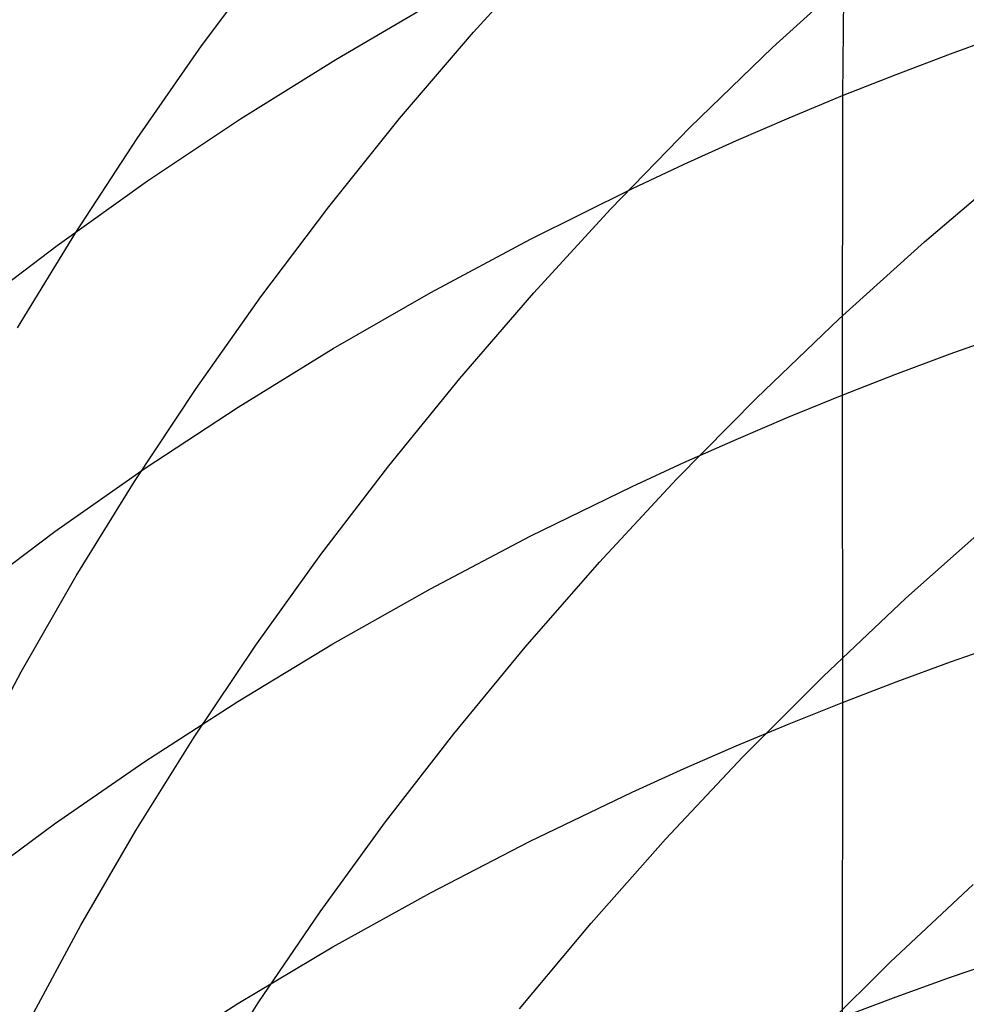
# Model space of a CAD drawing. Extents: x -383 to 1849, y -1185 to -529.
# Tile 586 of 656: x 401.91 to 405.76, y -938.45 to -934.44. Entities that reach past the tile are written whole.
import ezdxf

# ---------------------------------------------------------------- set-up
doc = ezdxf.new("R2010")
doc.units = 0
doc.layers.add('PREDEFINITO', color=7, linetype='CONTINUOUS')

msp = doc.modelspace()

# ---------------------------------------------------------------- linework, layer by layer
at = {"layer": 'PREDEFINITO'}
for p, q in [((405.2707567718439, -933.5636592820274, 634.4480033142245), (405.2602324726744, -934.753634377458, 636.0703290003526)), ((402.6546401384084, -934.5516062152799, 523.8414880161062), (402.9298566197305, -934.1822142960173, 523.6667719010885)), ((403.7599645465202, -934.4950447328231, 521.6645605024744), (404.0720684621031, -934.1509160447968, 521.5015956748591)), ((404.9757769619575, -934.5583108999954, 519.5320009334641), (405.3214721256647, -934.2429855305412, 519.3842243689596)), ((403.1998261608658, -934.6065274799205, 633.7016119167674), (403.5964844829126, -934.375277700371, 633.8684392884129)), ((403.4595970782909, -934.8468368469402, 521.8335823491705), (403.7599645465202, -934.4950447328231, 521.6645605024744)), ((405.6991743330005, -934.5832645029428, 636.1953586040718), (405.9214348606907, -934.5026641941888, 636.2541976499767)), ((402.3921252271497, -934.9275437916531, 524.0214756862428), (402.6546401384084, -934.5516062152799, 523.8414880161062)), ((404.6408627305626, -934.8823793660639, 519.686648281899), (404.9757769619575, -934.5583108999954, 519.5320009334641)), ((405.4787506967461, -934.6669204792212, 636.1340701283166), (405.6991743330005, -934.5832645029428, 636.1953586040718)), ((402.8125394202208, -934.8483760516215, 633.5265572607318), (403.1998261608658, -934.6065274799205, 633.7016119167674)), ((405.2602324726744, -934.753634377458, 636.0703290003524), (405.4787506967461, -934.6669204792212, 636.1340701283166)), ((405.0436830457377, -934.8434005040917, 636.004138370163), (405.2602324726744, -934.753634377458, 636.0703290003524)), ((405.2602324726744, -934.753634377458, 636.0703290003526), (405.2589419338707, -935.9715468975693, 637.6723487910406)), ((402.4349281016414, -935.100453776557, 633.3435489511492), (402.8125394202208, -934.8483760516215, 633.5265572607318)), ((403.1712819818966, -935.2058867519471, 522.0084622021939), (403.4595970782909, -934.8468368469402, 521.8335823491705)), ((404.829145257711, -934.9361813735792, 635.9355268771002), (405.0436830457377, -934.8434005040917, 636.004138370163)), ((404.317043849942, -935.2147918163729, 519.8479626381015), (404.6408627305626, -934.8823793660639, 519.686648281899)), ((402.1426284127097, -935.3096173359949, 524.2065425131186), (402.3921252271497, -934.9275437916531, 524.0214756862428)), ((404.6166568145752, -935.0319315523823, 635.8645295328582), (404.829145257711, -934.9361813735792, 635.9355268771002)), ((404.4062554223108, -935.1306056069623, 635.7911813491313), (404.6166568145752, -935.0319315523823, 635.8645295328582)), ((405.5929792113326, -935.3486199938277, 517.7424906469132), (405.9501494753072, -935.044637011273, 517.5972276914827)), ((402.0672960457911, -935.3623910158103, 633.1528606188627), (402.4349281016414, -935.100453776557, 633.3435489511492)), ((403.9918646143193, -935.3365436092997, 635.6375725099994), (404.4062554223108, -935.1306056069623, 635.7911813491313)), ((402.895335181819, -935.5717888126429, 522.1890010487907), (403.1712819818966, -935.2058867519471, 522.0084622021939)), ((404.0046347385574, -935.5551491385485, 520.0157402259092), (404.317043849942, -935.2147918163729, 519.8479626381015)), ((401.9064662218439, -935.6974171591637, 524.3964960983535), (402.1426284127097, -935.3096173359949, 524.2065425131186)), ((403.5862744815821, -935.5536319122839, 635.4749804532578), (403.9918646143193, -935.3365436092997, 635.6375725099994)), ((405.2462169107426, -935.6616208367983, 517.895054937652), (405.5929792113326, -935.3486199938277, 517.7424906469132)), ((401.7099470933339, -935.6338181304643, 632.9547658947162), (402.0672960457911, -935.3623910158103, 633.1528606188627)), ((402.6320726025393, -935.944137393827, 522.3749998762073), (402.895335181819, -935.5717888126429, 522.1890010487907)), ((403.1897866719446, -935.7815070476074, 635.3036852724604), (403.5862744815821, -935.5536319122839, 635.4749804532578)), ((403.7039498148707, -935.9030522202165, 520.1897772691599), (404.0046347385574, -935.5551491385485, 520.0157402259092)), ((404.9101803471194, -935.9832414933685, 518.0547089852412), (405.2462169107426, -935.6616208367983, 517.895054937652)), ((405.697888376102, -935.8039499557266, 637.800501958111), (405.920154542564, -935.7246519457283, 637.8608202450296)), ((402.8027028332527, -936.0198055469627, 635.1239670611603), (403.1897866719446, -935.7815070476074, 635.3036852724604)), ((405.4774613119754, -935.8862475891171, 637.7376792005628), (405.697888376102, -935.8039499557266, 637.800501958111)), ((403.4153034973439, -936.2581019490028, 520.3698699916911), (403.7039498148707, -935.9030522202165, 520.1897772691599)), ((405.2589419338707, -935.9715468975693, 637.6723487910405), (405.4774613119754, -935.8862475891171, 637.7376792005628)), ((402.3818101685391, -936.3225268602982, 522.5662596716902), (402.6320726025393, -935.944137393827, 522.3749998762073)), ((404.5851872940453, -936.3130839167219, 518.2212412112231), (404.9101803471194, -935.9832414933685, 518.0547089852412)), ((405.0423936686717, -936.0598421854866, 637.6045140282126), (405.2589419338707, -935.9715468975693, 637.6723487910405)), ((405.2589419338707, -935.9715468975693, 637.6723487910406), (405.259777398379, -937.2204406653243, 639.2501787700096)), ((402.4253246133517, -936.2681639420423, 634.9361059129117), (402.8027028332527, -936.0198055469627, 635.1239670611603)), ((404.8278593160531, -936.1510967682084, 637.5342041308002), (405.0423936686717, -936.0598421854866, 637.6045140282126)), ((404.6153765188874, -936.2452662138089, 637.4614547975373), (404.8278593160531, -936.1510967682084, 637.5342041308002)), ((402.0579536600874, -936.5262187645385, 634.7403819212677), (402.4253246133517, -936.2681639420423, 634.9361059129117)), ((403.1390102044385, -936.6198992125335, 520.5558146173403), (403.4153034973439, -936.2581019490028, 520.3698699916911)), ((404.4049829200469, -936.3423060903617, 637.3863017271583), (404.6153765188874, -936.2452662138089, 637.4614547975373)), ((402.1448638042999, -936.7065515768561, 522.7625814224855), (402.3818101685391, -936.3225268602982, 522.5662596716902)), ((403.9906138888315, -936.5448194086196, 637.228927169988), (404.4049829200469, -936.3423060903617, 637.3863017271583)), ((404.271555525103, -936.6507500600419, 518.3944400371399), (404.5851872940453, -936.3130839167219, 518.2212412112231)), ((405.5177811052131, -936.7970685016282, 516.2797063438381), (405.8652674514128, -936.4869136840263, 516.1226720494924)), ((401.7008916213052, -936.793606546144, 634.5370751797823), (402.0579536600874, -936.5262187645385, 634.7403819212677)), ((403.5850533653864, -936.7582812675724, 637.0623660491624), (403.9906138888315, -936.5448194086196, 637.228927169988)), ((402.8753843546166, -936.9880448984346, 520.7474073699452), (403.1390102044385, -936.6198992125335, 520.5558146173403)), ((403.9696028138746, -936.9958418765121, 518.5740938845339), (404.271555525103, -936.6507500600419, 518.3944400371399)), ((401.9215494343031, -937.0958059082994, 522.9637661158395), (402.1448638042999, -936.7065515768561, 522.7625814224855)), ((403.1886024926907, -936.9823362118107, 636.8869039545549), (403.5850533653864, -936.7582812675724, 637.0623660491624)), ((405.1809713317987, -937.1156966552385, 516.4440346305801), (405.5177811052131, -936.7970685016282, 516.2797063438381)), ((402.6247403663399, -937.362139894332, 520.9444444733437), (402.8753843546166, -936.9880448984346, 520.7474073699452)), ((402.8015624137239, -937.2166287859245, 636.7028264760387), (403.1886024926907, -936.9823362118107, 636.8869039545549)), ((405.6990154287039, -937.05555700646, 639.3814660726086), (405.9214364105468, -936.9775448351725, 639.4432593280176)), ((403.6796469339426, -937.347961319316, 518.7599911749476), (403.9696028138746, -936.9958418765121, 518.5740938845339)), ((405.4784394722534, -937.1365215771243, 639.3171070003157), (405.6990154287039, -937.05555700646, 639.3814660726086)), ((401.7121829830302, -937.4898842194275, 523.1696147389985), (401.9215494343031, -937.0958059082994, 522.9637661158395)), ((404.8551581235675, -937.4424044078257, 516.6154396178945), (405.1809713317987, -937.1156966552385, 516.4440346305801)), ((405.259777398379, -937.2204406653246, 639.2501787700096), (405.4784394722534, -937.1365215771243, 639.3171070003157)), ((402.4242342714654, -937.4608035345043, 636.510419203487), (402.8015624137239, -937.2166287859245, 636.7028264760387)), ((405.043092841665, -937.3073087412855, 639.1806846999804), (405.259777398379, -937.2204406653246, 639.2501787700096)), ((405.259777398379, -937.2204406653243, 639.2501787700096), (405.2593281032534, -938.5004434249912, 640.802761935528)), ((404.8284285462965, -937.3970896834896, 639.1086547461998), (405.043092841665, -937.3073087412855, 639.1806846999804)), ((403.4020056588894, -937.7067103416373, 518.9519203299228), (403.6796469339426, -937.347961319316, 518.7599911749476)), ((402.3873926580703, -937.7417850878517, 521.1467221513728), (402.6247403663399, -937.362139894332, 520.9444444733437)), ((404.6158220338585, -937.489739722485, 639.0341255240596), (404.8284285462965, -937.3970896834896, 639.1086547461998)), ((402.0569192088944, -937.7145050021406, 636.309967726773), (402.4242342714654, -937.4608035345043, 636.510419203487)), ((404.5406614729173, -937.7767980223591, 516.7937040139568), (404.8551581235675, -937.4424044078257, 516.6154396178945)), ((404.4053108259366, -937.585215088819, 638.9571336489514), (404.6158220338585, -937.489739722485, 639.0341255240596)), ((403.9907244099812, -937.7844667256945, 638.7959084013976), (404.4053108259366, -937.585215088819, 638.9571336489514)), ((403.1369967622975, -938.0716908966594, 519.1496697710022), (403.4020056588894, -937.7067103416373, 518.9519203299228)), ((401.6999183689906, -937.9773777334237, 636.10175763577), (402.0569192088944, -937.7145050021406, 636.309967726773)), ((402.1636556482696, -938.1265813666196, 521.3540366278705), (402.3873926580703, -937.7417850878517, 521.1467221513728)), ((403.5849694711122, -937.9944944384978, 638.6252719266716), (403.9907244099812, -937.7844667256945, 638.7959084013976)), ((404.2378013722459, -938.1184837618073, 516.9786105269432), (404.5406614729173, -937.7767980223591, 516.7937040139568)), ((405.4545044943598, -938.2769563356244, 514.8551851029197), (405.7920573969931, -937.9616345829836, 514.6863398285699)), ((403.1883461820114, -938.21494807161, 638.4455171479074), (403.5849694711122, -937.9944944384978, 638.6252719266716)), ((402.8849380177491, -938.442504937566, 519.3530279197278), (403.1369967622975, -938.0716908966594, 519.1496697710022)), ((401.9538437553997, -938.5161296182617, 521.5661841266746), (402.1636556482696, -938.1265813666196, 521.3540366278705)), ((403.9468978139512, -938.4670678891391, 517.1699418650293), (404.2378013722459, -938.1184837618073, 516.9786105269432)), ((402.801154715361, -938.4454774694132, 638.2569369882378), (403.1883461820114, -938.21494807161, 638.4455171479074)), ((405.698597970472, -938.3381924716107, 640.9372408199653), (405.9210366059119, -938.2614198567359, 641.0005424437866)), ((405.1279299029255, -938.600226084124, 515.0313194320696), (405.4545044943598, -938.2769563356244, 514.8551851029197)), ((405.4780055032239, -938.4178663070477, 640.8713151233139), (405.698597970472, -938.3381924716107, 640.9372408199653)), ((405.2593281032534, -938.5004434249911, 640.8027619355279), (405.4780055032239, -938.4178663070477, 640.8713151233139)), ((402.4236952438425, -938.6857324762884, 638.0598243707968), (402.801154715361, -938.4454774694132, 638.2569369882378)), ((402.6461471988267, -938.8187544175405, 519.5617831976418), (402.8849380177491, -938.442504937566, 519.3530279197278))]:
    msp.add_line(p, q, dxfattribs=at)
at = {"layer": 'PREDEFINITO', "extrusion": (0.001264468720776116, -0.0427082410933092, -0.999086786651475)}
msp.add_arc((384.4520102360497, 963.5223951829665, -527.770753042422), 14.99743669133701, 125.1953050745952, 297.2997336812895, dxfattribs=at)
at = {"layer": 'PREDEFINITO', "extrusion": (0.01527697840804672, -0.1016941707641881, -0.994698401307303)}
msp.add_arc((269.672296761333, 1032.517540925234, -459.5050995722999), 14.99696096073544, 132.0550495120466, 314.6365593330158, dxfattribs=at)
at = {"layer": 'PREDEFINITO', "extrusion": (-0.01683288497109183, 0.3075132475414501, -0.951394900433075)}
msp.add_arc((-360.4745621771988, -721.5646183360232, -863.8014175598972), 14.97897654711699, 55.83898290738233, 295.2730315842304, dxfattribs=at)
at = {"layer": 'PREDEFINITO', "extrusion": (-0.01680727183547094, 0.3261209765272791, -0.9451786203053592)}
msp.add_arc((-363.4913175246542, -703.3477102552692, -879.1412527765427), 14.97443206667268, 51.68409155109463, 297.6498818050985, dxfattribs=at)
at = {"layer": 'PREDEFINITO', "extrusion": (-0.01682269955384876, 0.3816109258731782, -0.9241699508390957)}
msp.add_arc((-370.4816276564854, -647.1987904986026, -923.458420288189), 14.96201527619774, 305.7136932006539, 39.07971479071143, dxfattribs=at)
at = {"layer": 'PREDEFINITO', "extrusion": (-0.01677253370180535, 0.3998133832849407, -0.9164430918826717)}
msp.add_arc((-372.4913130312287, -628.0207622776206, -937.4926772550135), 14.97210137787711, 309.2187627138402, 34.80961328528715, dxfattribs=at)
at = {"layer": 'PREDEFINITO', "extrusion": (-0.01676555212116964, 0.4178793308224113, -0.9083478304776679)}
msp.add_arc((-374.1621728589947, -608.6631320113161, -951.1926333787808), 14.93576120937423, 312.9155233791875, 30.70215050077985, dxfattribs=at)

doc.saveas('drawing.dxf')
